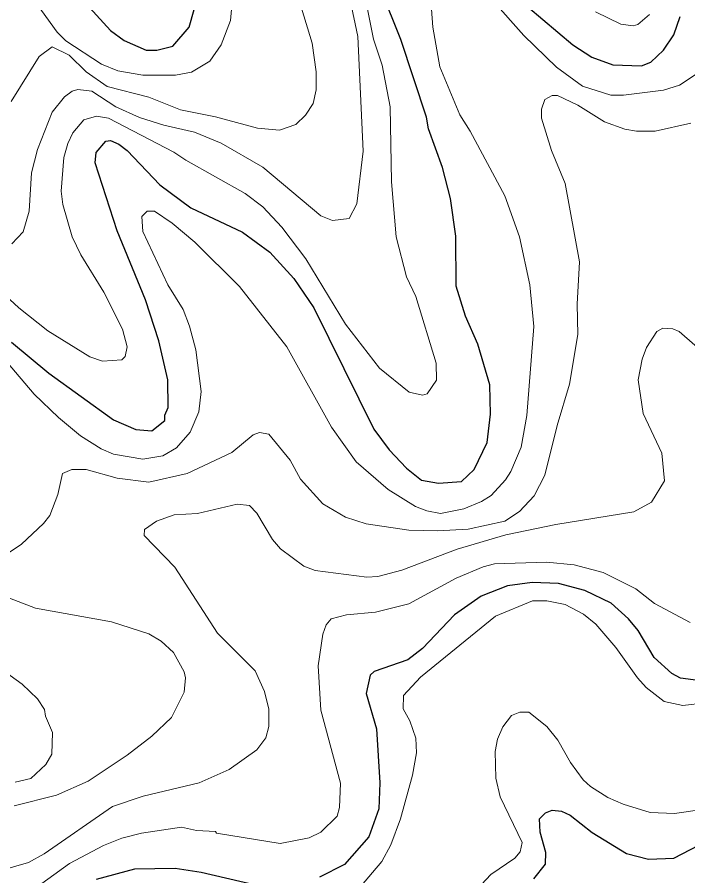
# Model space of a CAD drawing. Extents: x 673.3 to 698.5, y 6984.3 to 7012.3.
# Drawn here: x 691.857 to 692.801, y 6991.114 to 6992.322 of the extents above; entities that cross this region are included whole.
import ezdxf

# ---------------------------------------------------------------- set-up
doc = ezdxf.new("R2010")
doc.units = 0
doc.header["$LTSCALE"] = 0.032
doc.layers.add('1', color=7, linetype='Continuous', lineweight=25)
doc.layers.add('2', color=7, linetype='Continuous', lineweight=13)

msp = doc.modelspace()

# ---------------------------------------------------------------- linework, layer by layer
at = {"layer": '1'}
for points in [[(691.849, 6991.8647), (691.9015, 6991.8211), (691.9924, 6991.7555), (692.0242, 6991.7421), (692.0464, 6991.74), (692.0647, 6991.7547), (692.0648, 6991.7624), (692.0697, 6991.7732), (692.0689, 6991.8117), (692.0565, 6991.8667), (692.0376, 6991.9244), (691.9979, 6992.0214), (691.967, 6992.1172), (691.9683, 6992.1316), (691.9817, 6992.1475), (691.9884, 6992.1483), (692.0002, 6992.1435), (692.0117, 6992.1346), (692.0579, 6992.086), (692.1016, 6992.0539), (692.1741, 6992.0197), (692.2126, 6991.9914), (692.2464, 6991.9544), (692.2744, 6991.913), (692.3589, 6991.7427), (692.3808, 6991.7134), (692.4048, 6991.6878), (692.426, 6991.6706), (692.4501, 6991.6664), (692.4822, 6991.6689), (692.5001, 6991.686), (692.5184, 6991.7236), (692.5232, 6991.7638), (692.5223, 6991.8048), (692.5054, 6991.8621), (692.4878, 6991.9013), (692.4751, 6991.9435), (692.4743, 6992.014), (692.4671, 6992.0667), (692.4557, 6992.1107), (692.436, 6992.165), (692.433, 6992.1814), (692.3968, 6992.2905), (692.3692, 6992.36)], [(691.9445, 6992.3517), (691.9884, 6992.303), (692.0078, 6992.289), (692.0387, 6992.2756), (692.0536, 6992.2756), (692.0759, 6992.2812), (692.0991, 6992.3079), (692.1062, 6992.3326)], [(692.5547, 6992.3548), (692.6391, 6992.2832), (692.6659, 6992.2656), (692.6953, 6992.2551), (692.7357, 6992.2536), (692.7489, 6992.2586), (692.7665, 6992.2753), (692.7814, 6992.297), (692.7903, 6992.3227)], [(692.8223, 6991.3882), (692.7905, 6991.3924), (692.7786, 6991.399), (692.7535, 6991.4215), (692.731, 6991.4592), (692.7176, 6991.4759), (692.693, 6991.498), (692.6562, 6991.5156), (692.6188, 6991.5256), (692.5819, 6991.527), (692.5471, 6991.5223), (692.5103, 6991.5079), (692.4724, 6991.4814), (692.4277, 6991.434), (692.407, 6991.4182), (692.3597, 6991.4018), (692.3539, 6991.3968), (692.3482, 6991.3707), (692.3627, 6991.321), (692.3676, 6991.2453), (692.366, 6991.2087), (692.3519, 6991.1694), (692.3179, 6991.1306), (692.2826, 6991.1124)], [(692.584, 6991.11), (692.6005, 6991.1309), (692.6013, 6991.1474), (692.5933, 6991.1759), (692.5924, 6991.1948), (692.6004, 6991.2029), (692.6102, 6991.207), (692.6233, 6991.2054), (692.6353, 6991.1998), (692.6665, 6991.1753), (692.7144, 6991.1459), (692.7458, 6991.1378), (692.7811, 6991.1394), (692.8166, 6991.1575)], [(692.1904, 6991.102), (692.116, 6991.119), (692.0796, 6991.1248), (692.0223, 6991.1239), (691.9683, 6991.1092)]]:
    msp.add_lwpolyline(points, dxfattribs=at)
at = {"layer": '2'}
for points in [[(691.7724, 6991.9929), (691.8595, 6991.9131), (691.9004, 6991.8807), (691.9594, 6991.8444), (691.977, 6991.8381), (692.0043, 6991.8399), (692.0089, 6991.8445), (692.0117, 6991.8582), (692.0052, 6991.883), (691.979, 6991.9354), (691.9465, 6991.9875), (691.9345, 6992.0131), (691.9214, 6992.0587), (691.9188, 6992.0772), (691.9227, 6992.1246), (691.9281, 6992.1442), (691.9354, 6992.1593), (691.9508, 6992.1777), (691.9686, 6992.1826), (691.9855, 6992.18), (692.0775, 6992.1323), (692.0943, 6992.1206), (692.1779, 6992.0741), (692.2027, 6992.0552), (692.2296, 6992.0266), (692.2635, 6991.9821), (692.3191, 6991.8904), (692.3669, 6991.8285), (692.4087, 6991.7946), (692.4273, 6991.7903), (692.4341, 6991.7922), (692.4474, 6991.8114), (692.4467, 6991.8354), (692.418, 6991.9289), (692.4049, 6991.9569), (692.3905, 6992.0131), (692.384, 6992.0905), (692.3822, 6992.1957), (692.3709, 6992.2546), (692.3585, 6992.2908), (692.3463, 6992.3526)], [(692.3257, 6992.3464), (692.3367, 6992.2948), (692.3441, 6992.1333), (692.3351, 6992.0592), (692.3244, 6992.0389), (692.3009, 6992.0361), (692.2843, 6992.0427), (692.2029, 6992.1111), (692.144, 6992.1446), (692.1065, 6992.1603), (692.0633, 6992.17), (692.0294, 6992.1808), (691.9961, 6992.1958), (691.9623, 6992.2177), (691.9424, 6992.22), (691.9345, 6992.218), (691.9235, 6992.2101), (691.9065, 6992.1881), (691.8856, 6992.1357), (691.8774, 6992.1031), (691.8741, 6992.0489), (691.8656, 6992.0201), (691.8495, 6992.0034)], [(692.16, 6992.3481), (692.1574, 6992.3172), (692.1441, 6992.283), (692.1281, 6992.2601), (692.1024, 6992.2447), (692.0799, 6992.2405), (692.034, 6992.2404), (691.9989, 6992.2463), (691.9757, 6992.2556), (691.9254, 6992.2885), (691.9134, 6992.3009), (691.8789, 6992.3488)], [(692.4386, 6992.3527), (692.4419, 6992.308), (692.4517, 6992.2521), (692.4799, 6992.1846), (692.4945, 6992.1618), (692.5434, 6992.0706), (692.5639, 6992.0131), (692.5785, 6991.9455), (692.5842, 6991.8867), (692.5744, 6991.7618), (692.5664, 6991.7171), (692.5519, 6991.6832), (692.5445, 6991.6715), (692.5241, 6991.6495), (692.5104, 6991.6408), (692.4859, 6991.6304), (692.4526, 6991.624), (692.4334, 6991.6276), (692.4175, 6991.634), (692.3793, 6991.6579), (692.3343, 6991.6966), (692.2994, 6991.7455), (692.2367, 6991.8583), (692.17, 6991.9432), (692.1073, 6992.0056), (692.075, 6992.0324), (692.0505, 6992.0491), (692.04, 6992.0489), (692.0325, 6992.0416), (692.0338, 6992.0207), (692.0693, 6991.9455), (692.0906, 6991.911), (692.0997, 6991.8876), (692.1085, 6991.8542), (692.1159, 6991.7956), (692.1127, 6991.7668), (692.1005, 6991.7381), (692.0814, 6991.7165), (692.062, 6991.7049), (692.0338, 6991.7005), (691.9924, 6991.7072), (691.9752, 6991.7147), (691.9461, 6991.7333), (691.915, 6991.7589), (691.8811, 6991.792)], [(692.862, 6992.3405), (692.8449, 6992.2872), (692.8128, 6992.2419), (692.7892, 6992.2265), (692.7665, 6992.2193), (692.7103, 6992.212), (692.6925, 6992.212), (692.6529, 6992.2249), (692.6163, 6992.2515), (692.5702, 6992.2961), (692.5254, 6992.3467)], [(691.8488, 6992.2031), (691.8881, 6992.2664), (691.9064, 6992.2801), (691.9301, 6992.2683), (691.9539, 6992.2449), (691.9838, 6992.2243), (692.0422, 6992.2095), (692.0869, 6992.1918), (692.136, 6992.1819), (692.1954, 6992.166), (692.226, 6992.1632), (692.2494, 6992.1711), (692.2629, 6992.184), (692.2738, 6992.2004), (692.278, 6992.2195), (692.278, 6992.2451), (692.2723, 6992.2853), (692.257, 6992.3345)], [(692.6712, 6992.3294), (692.7067, 6992.3121), (692.724, 6992.3098), (692.7305, 6992.3115), (692.7472, 6992.3255)], [(692.1591, 6991.7096), (692.1893, 6991.7347), (692.1982, 6991.7379), (692.2113, 6991.7353), (692.2412, 6991.6991), (692.2558, 6991.6721), (692.2873, 6991.6375), (692.319, 6991.6189), (692.3481, 6991.6093), (692.4081, 6991.6004), (692.4487, 6991.5995), (692.492, 6991.6021), (692.5433, 6991.6134), (692.5638, 6991.627), (692.5846, 6991.6487), (692.5997, 6991.6777), (692.6168, 6991.7478), (692.6346, 6991.8059), (692.6461, 6991.8758), (692.6454, 6991.9182), (692.6485, 6991.9777), (692.6283, 6992.0879), (692.6092, 6992.1344), (692.5952, 6992.1798), (692.5949, 6992.1927), (692.5998, 6992.2061), (692.6101, 6992.2118), (692.6173, 6992.2119), (692.6459, 6992.1983), (692.6836, 6992.1745), (692.7123, 6992.1645), (692.7286, 6992.1615), (692.7551, 6992.1615), (692.8052, 6992.1728)], [(691.8811, 6991.792), (691.7965, 6991.8906)], [(692.8731, 6991.8061), (692.7886, 6991.8797), (692.7797, 6991.8837), (692.7657, 6991.8844), (692.7572, 6991.8799), (692.7426, 6991.8575), (692.7366, 6991.8409), (692.7309, 6991.8119), (692.7383, 6991.7644), (692.7642, 6991.7087), (692.7682, 6991.6699), (692.7496, 6991.6397), (692.725, 6991.6262), (692.615, 6991.6085), (692.545, 6991.5938), (692.4761, 6991.5739), (692.3986, 6991.5442), (692.3647, 6991.5353), (692.3491, 6991.5345), (692.2766, 6991.5437), (692.2605, 6991.5498), (692.2276, 6991.5743), (692.2162, 6991.5875), (692.1943, 6991.6246), (692.1842, 6991.6353), (692.1665, 6991.637), (692.1106, 6991.624), (692.0779, 6991.6222), (692.0531, 6991.6133), (692.0364, 6991.6014), (692.0357, 6991.5928), (692.0791, 6991.5484), (692.139, 6991.4555), (692.1922, 6991.4028), (692.2051, 6991.3738), (692.2112, 6991.349), (692.2112, 6991.3243), (692.2071, 6991.3083), (692.1941, 6991.2918), (692.1553, 6991.2642), (692.113, 6991.2452), (692.0343, 6991.2267), (691.9914, 6991.2119), (691.8949, 6991.1452)], [(691.8373, 6991.5633), (691.8629, 6991.581), (691.8942, 6991.6098), (691.9031, 6991.6213), (691.9142, 6991.6506), (691.9206, 6991.6802), (691.9339, 6991.6858), (691.9542, 6991.6858), (691.9979, 6991.6736), (692.0424, 6991.668), (692.0962, 6991.6803), (692.1591, 6991.7096)], [(692.287, 6991.4542), (692.2917, 6991.4673), (692.2988, 6991.476), (692.3205, 6991.4814), (692.3612, 6991.4852), (692.4081, 6991.4969), (692.4751, 6991.5331), (692.5129, 6991.5491), (692.5289, 6991.5531), (692.6018, 6991.5556), (692.641, 6991.5516), (692.6818, 6991.541), (692.7276, 6991.5181), (692.7539, 6991.4973), (692.8044, 6991.4707)], [(691.8528, 6991.2128), (691.9123, 6991.228), (691.957, 6991.2476), (692.0117, 6991.2841), (692.0464, 6991.3108), (692.074, 6991.3369), (692.092, 6991.3726), (692.0939, 6991.3927), (692.0922, 6991.4011), (692.0769, 6991.4285), (692.0595, 6991.4442), (692.0422, 6991.4549), (691.99, 6991.4717), (691.8826, 6991.4909), (691.834, 6991.5097)], [(692.8251, 6991.3576), (692.7937, 6991.3538), (692.7674, 6991.3595), (692.7424, 6991.3794), (692.73, 6991.3927), (692.6998, 6991.4354), (692.6715, 6991.4683), (692.654, 6991.4825), (692.6285, 6991.496), (692.6025, 6991.501), (692.5821, 6991.501), (692.5301, 6991.4796), (692.4249, 6991.3939), (692.4006, 6991.368), (692.4003, 6991.3491), (692.4099, 6991.3324), (692.4181, 6991.308), (692.4189, 6991.2872), (692.4133, 6991.2562), (692.3966, 6991.1945), (692.3829, 6991.158), (692.3701, 6991.1344), (692.3389, 6991.0977)], [(691.8611, 6991.0817), (691.9309, 6991.132), (691.9783, 6991.1573), (692.0042, 6991.1673), (692.0319, 6991.1744), (692.0884, 6991.1827), (692.1096, 6991.1784), (692.1361, 6991.1769), (692.1374, 6991.1744), (692.2273, 6991.1598), (692.268, 6991.1679), (692.2843, 6991.1759), (692.3072, 6991.1982), (692.3106, 6991.2104), (692.3122, 6991.2448), (692.2845, 6991.3474), (692.2805, 6991.4096), (692.287, 6991.4542)], [(691.8299, 6991.4083), (691.8641, 6991.3839), (691.8855, 6991.3634), (691.8957, 6991.3484), (691.897, 6991.3388), (691.9066, 6991.3159), (691.9057, 6991.2856), (691.8975, 6991.2712), (691.8762, 6991.2515), (691.8543, 6991.2462)], [(692.4973, 6991.0883), (692.5236, 6991.1163), (692.5574, 6991.1394), (692.565, 6991.1482), (692.5679, 6991.1612), (692.5368, 6991.2255), (692.5305, 6991.2517), (692.5297, 6991.2891), (692.533, 6991.3067), (692.5407, 6991.3238), (692.5527, 6991.3399), (692.5647, 6991.3446), (692.5771, 6991.3448), (692.6027, 6991.3245), (692.618, 6991.3054), (692.6357, 6991.2736), (692.6535, 6991.2493), (692.6638, 6991.24), (692.6883, 6991.2246), (692.71, 6991.215), (692.7481, 6991.2036), (692.7823, 6991.2022), (692.8244, 6991.2084)], [(691.8949, 6991.1452), (691.8731, 6991.1332), (691.819, 6991.1175)]]:
    msp.add_lwpolyline(points, dxfattribs=at)

doc.saveas('drawing.dxf')
